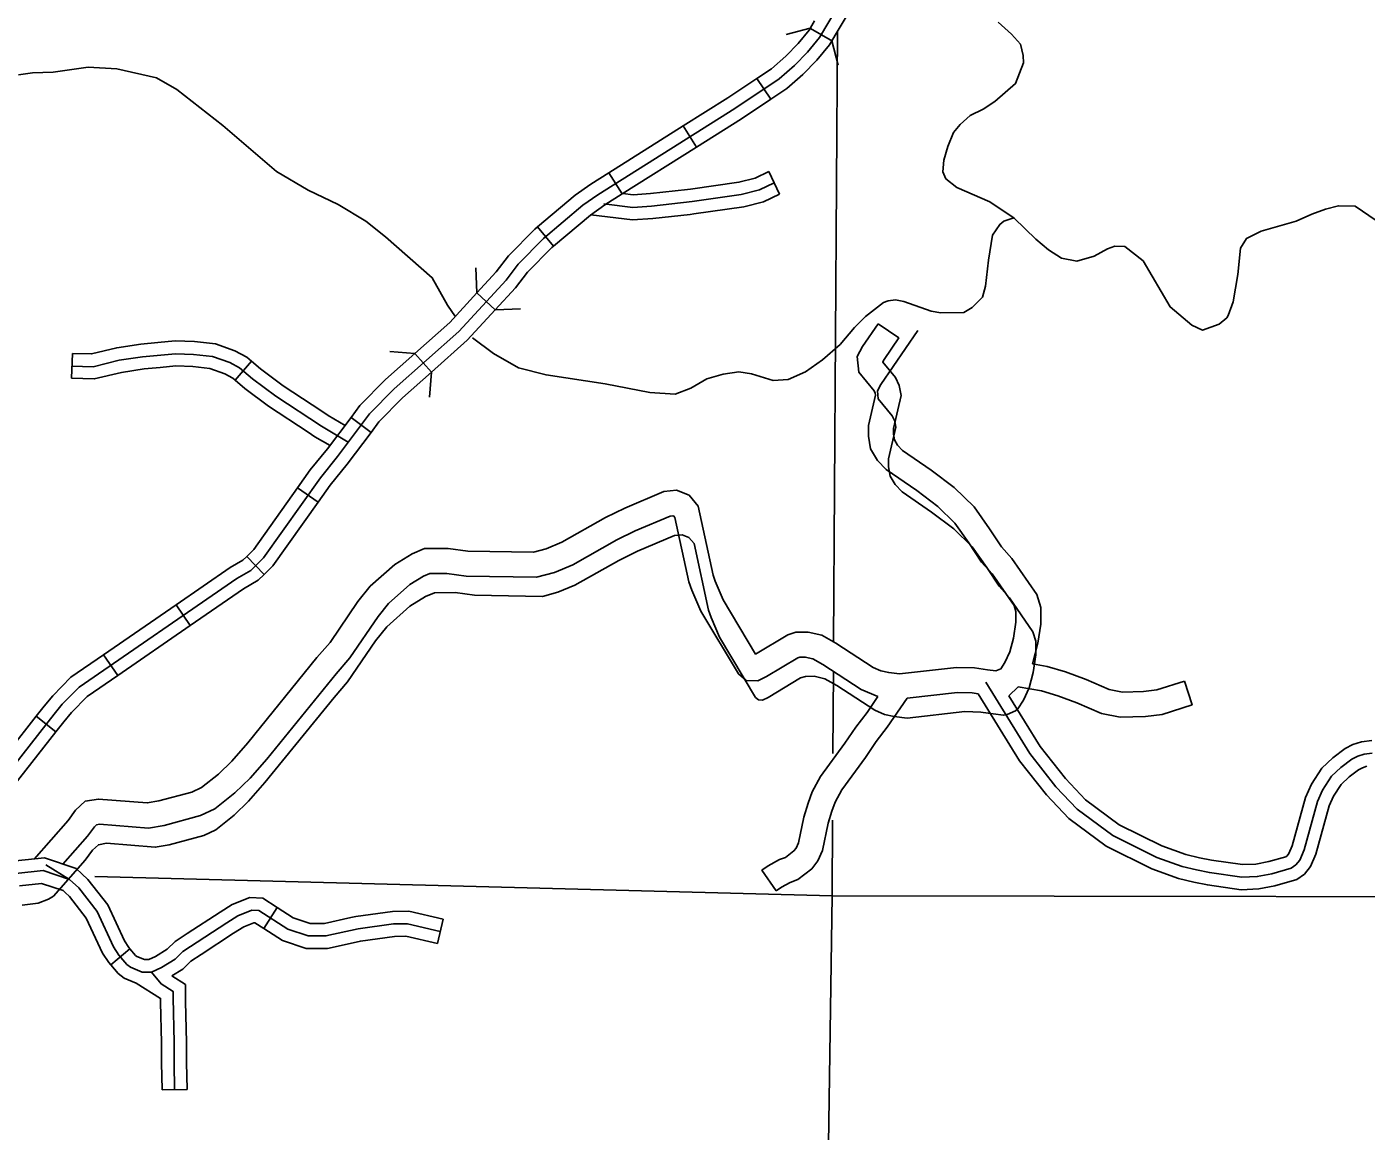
# Model space of a CAD drawing. Extents: x 1373862 to 1376999, y 1168398 to 1170455.
# Drawn here: x 1375884.1 to 1376044.7, y 1168974.9 to 1169107.4 of the extents above; entities that cross this region are included whole.
import ezdxf

# ---------------------------------------------------------------- set-up
doc = ezdxf.new("R2010")
doc.units = 0
for name, color, linetype in [('Level 32', 7, 'Continuous'), ('Level 35', 7, 'Continuous'), ('Level 38', 7, 'Continuous'), ('Level 45', 7, 'Continuous'), ('Level 46', 7, 'Continuous'), ('Level 5', 7, 'Continuous')]:
    doc.layers.add(name, color=color, linetype=linetype)

msp = doc.modelspace()

# ---------------------------------------------------------------- linework, layer by layer
at = {"layer": 'Level 32'}
for p, q in [((1375980.71, 1169105.7), (1375978.09, 1169107.24)), ((1375973.31, 1169098.74), (1375971.65, 1169101.24)), ((1375964.41, 1169093), (1375962.81, 1169095.53)), ((1375955.48, 1169087.36), (1375953.88, 1169089.9)), ((1375947.25, 1169081.1), (1375945.31, 1169083.4)), ((1375940.26, 1169073.45), (1375938.05, 1169075.48)), ((1375932.6, 1169065.99), (1375930.61, 1169068.23)), ((1375925.35, 1169058.75), (1375922.96, 1169060.55)), ((1375919, 1169050.38), (1375916.55, 1169052.11)), ((1375912.54, 1169041.7), (1375910.46, 1169043.86)), ((1375903.66, 1169035.58), (1375901.96, 1169038.05)), ((1375894.96, 1169029.59), (1375893.26, 1169032.06)), ((1375887.55, 1169022.83), (1375885.19, 1169024.68))]:
    msp.add_line(p, q, dxfattribs=at)
for points in [[(1375981.15, 1169106.61), (1375982.59, 1169109.04), (1375983.55, 1169111.26), (1375985.45, 1169116.52)], [(1375874.84, 1169009.01), (1375887.33, 1169024.93), (1375888.3, 1169026.12), (1375890.33, 1169028.18), (1375909.26, 1169041.23), (1375910.92, 1169042.19), (1375912.47, 1169043.68), (1375919.27, 1169053.31), (1375921.33, 1169055.85), (1375925.18, 1169060.97), (1375928.12, 1169063.98), (1375935.87, 1169070.85), (1375941.55, 1169077.03), (1375943.02, 1169078.94), (1375946.04, 1169082.01), (1375950.78, 1169086), (1375952.57, 1169087.27), (1375969, 1169097.64), (1375974.32, 1169101.18), (1375976.16, 1169102.78), (1375977.73, 1169104.4), (1375979.16, 1169106.13), (1375981.27, 1169109.71)], [(1375971.65, 1169101.24), (1375973.39, 1169102.4), (1375975.1, 1169103.89), (1375976.59, 1169105.42), (1375977.9, 1169107.01), (1375978.57, 1169108.14)], [(1375973.31, 1169098.74), (1375975.22, 1169100.01), (1375977.17, 1169101.71), (1375978.82, 1169103.41), (1375980.36, 1169105.28), (1375981.15, 1169106.61)], [(1375962.81, 1169095.53), (1375968.17, 1169098.92), (1375971.65, 1169101.24)], [(1375964.41, 1169093), (1375969.8, 1169096.4), (1375973.31, 1169098.74)], [(1375953.88, 1169089.9), (1375962.81, 1169095.53)], [(1375955.48, 1169087.36), (1375964.41, 1169093)], [(1375945.31, 1169083.4), (1375949.84, 1169087.2), (1375951.72, 1169088.54), (1375953.88, 1169089.9)], [(1375947.25, 1169081.1), (1375951.68, 1169084.83), (1375953.39, 1169086.05), (1375955.48, 1169087.36)], [(1375938.05, 1169075.48), (1375940.38, 1169078.01), (1375941.86, 1169079.95), (1375945, 1169083.13), (1375945.31, 1169083.4)], [(1375940.26, 1169073.45), (1375942.68, 1169076.08), (1375944.13, 1169077.97), (1375947.04, 1169080.93), (1375947.25, 1169081.1)], [(1375930.61, 1169068.23), (1375934.79, 1169071.94), (1375938.05, 1169075.48)], [(1375932.6, 1169065.99), (1375936.9, 1169069.8), (1375940.26, 1169073.45)], [(1375922.96, 1169060.55), (1375924.02, 1169061.97), (1375927.07, 1169065.09), (1375930.61, 1169068.23)], [(1375925.35, 1169058.75), (1375926.3, 1169060.01), (1375929.14, 1169062.91), (1375932.6, 1169065.99)], [(1375916.55, 1169052.11), (1375918.05, 1169054.24), (1375920.13, 1169056.79), (1375922.96, 1169060.55)], [(1375919, 1169050.38), (1375920.44, 1169052.42), (1375922.49, 1169054.95), (1375925.35, 1169058.75)], [(1375910.46, 1169043.86), (1375911.3, 1169044.68), (1375916.55, 1169052.11)], [(1375912.54, 1169041.7), (1375913.59, 1169042.72), (1375919, 1169050.38)], [(1375901.96, 1169038.05), (1375908.44, 1169042.52), (1375909.99, 1169043.42), (1375910.46, 1169043.86)], [(1375903.66, 1169035.58), (1375910.05, 1169039.99), (1375911.81, 1169041), (1375912.54, 1169041.7)], [(1375893.26, 1169032.06), (1375901.96, 1169038.05)], [(1375894.96, 1169029.59), (1375903.66, 1169035.58)], [(1375885.19, 1169024.68), (1375886.13, 1169025.89), (1375887.16, 1169027.14), (1375889.34, 1169029.36), (1375893.26, 1169032.06)], [(1375887.55, 1169022.83), (1375888.48, 1169024.01), (1375889.4, 1169025.14), (1375891.28, 1169027.05), (1375894.96, 1169029.59)], [(1375878.67, 1169016.37), (1375885.19, 1169024.68)], [(1375881.04, 1169014.52), (1375887.55, 1169022.83)]]:
    msp.add_lwpolyline(points, dxfattribs=at)
at = {"layer": 'Level 35'}
for points in [[(1376000.59, 1169107.98), (1376002.21, 1169106.53), (1376003.26, 1169105.33), (1376003.61, 1169103.99), (1376003.63, 1169103.09), (1376002.67, 1169100.62), (1376000.2, 1169098.48), (1375998.81, 1169097.56), (1375997.25, 1169096.77), (1375996.02, 1169095.72), (1375995.24, 1169094.75), (1375994.57, 1169093.06), (1375994.08, 1169091.44), (1375993.97, 1169090.01), (1375994.32, 1169089.19), (1375995.65, 1169088.12), (1375999.59, 1169086.43), (1376002.53, 1169084.45), (1376005.13, 1169081.94), (1376006.64, 1169080.65), (1376008.21, 1169079.66), (1376010.03, 1169079.3), (1376012.09, 1169079.91), (1376013.69, 1169080.77), (1376014.57, 1169081.11), (1376015.77, 1169081.04), (1376018, 1169079.32), (1376021.21, 1169073.81), (1376023.83, 1169071.61), (1376025.09, 1169071.03), (1376027.09, 1169071.75), (1376028.01, 1169072.48), (1376028.17, 1169072.78), (1376028.78, 1169074.41), (1376029.33, 1169077.7), (1376029.67, 1169080.85), (1376030.4, 1169082.02), (1376032.14, 1169082.91), (1376036.36, 1169084.11), (1376038.21, 1169084.92), (1376039.85, 1169085.52), (1376041.41, 1169085.95), (1376043.41, 1169085.88), (1376045.93, 1169084.16)], [(1375883.05, 1169101.67), (1375884.75, 1169101.92), (1375887.23, 1169101.98), (1375891.43, 1169102.59), (1375894.84, 1169102.4), (1375899.61, 1169101.29), (1375902.05, 1169099.91), (1375907.59, 1169095.58), (1375914.02, 1169090.04), (1375917.8, 1169087.83), (1375921.42, 1169086.09), (1375924.72, 1169084.09), (1375927.09, 1169082.21), (1375932.7, 1169077.3), (1375934.53, 1169074), (1375935.49, 1169072.63)], [(1375937.53, 1169070.09), (1375940.03, 1169068.22), (1375943.05, 1169066.5), (1375946.36, 1169065.64), (1375953.44, 1169064.59), (1375958.79, 1169063.55), (1375961.84, 1169063.34), (1375963.72, 1169064.07), (1375965.65, 1169065.17), (1375967.59, 1169065.72), (1375969.47, 1169066), (1375971.01, 1169065.77), (1375973.58, 1169064.99), (1375975.39, 1169065.08), (1375977.48, 1169066.02), (1375979.53, 1169067.44), (1375981.62, 1169069.28), (1375983.37, 1169071.34), (1375984.68, 1169072.65), (1375986.82, 1169074.35), (1375987.39, 1169074.55), (1375988.26, 1169074.66), (1375989.28, 1169074.47), (1375992.55, 1169073.31), (1375993.71, 1169073.1), (1375996.46, 1169073.14), (1375997.48, 1169073.73), (1375998.71, 1169074.98), (1375999.08, 1169076.29), (1375999.42, 1169079.43), (1375999.92, 1169082.42), (1376000.79, 1169083.71), (1376001.29, 1169084.08), (1376002.46, 1169084.5)]]:
    msp.add_lwpolyline(points, dxfattribs=at)
at = {"layer": 'Level 38'}
for points in [[(1375975.15, 1169106.51), (1375978.05, 1169107.26)], [(1375980.64, 1169105.74), (1375981.39, 1169102.84)], [(1375938.06, 1169075.49), (1375937.93, 1169078.48)], [(1375943.27, 1169073.59), (1375940.27, 1169073.46)], [(1375927.62, 1169068.44), (1375930.62, 1169068.23)], [(1375932.59, 1169065.97), (1375932.38, 1169062.97)]]:
    msp.add_lwpolyline(points, dxfattribs=at)
at = {"layer": 'Level 45'}
for p, q in [((1375973.07, 1169090.04), (1375974.36, 1169087.34)), ((1375889.43, 1169065.24), (1375889.52, 1169068.23)), ((1375909.07, 1169065.01), (1375911, 1169067.3)), ((1375914.1, 1169001.72), (1375912.49, 1168999.19)), ((1375934, 1169000.32), (1375933.32, 1168997.4)), ((1375896.43, 1168996.78), (1375894.14, 1168994.83)), ((1375903.28, 1168979.88), (1375900.28, 1168979.83))]:
    msp.add_line(p, q, dxfattribs=at)
for points in [[(1375973.07, 1169090.04), (1375971.43, 1169089.26), (1375969.48, 1169088.77), (1375963.7, 1169087.93), (1375963.31, 1169087.89)], [(1375973.72, 1169088.69), (1375971.94, 1169087.84), (1375969.77, 1169087.3), (1375963.89, 1169086.45), (1375959.01, 1169085.9), (1375956.77, 1169085.75), (1375953.29, 1169086.17)], [(1375963.31, 1169087.89), (1375958.88, 1169087.4), (1375956.81, 1169087.26), (1375955.55, 1169087.41)], [(1375974.36, 1169087.34), (1375972.45, 1169086.42), (1375970.06, 1169085.82), (1375964.08, 1169084.96), (1375963.65, 1169084.91)], [(1375963.65, 1169084.91), (1375959.15, 1169084.41), (1375956.73, 1169084.24), (1375951.71, 1169084.86)], [(1376000.01, 1169024.97), (1376001.25, 1169024.8), (1376001.67, 1169024.88), (1376002.69, 1169025.33), (1376002.97, 1169025.59), (1376003.62, 1169026.62), (1376004.31, 1169028.09), (1376004.8, 1169029.94), (1376005.12, 1169032.06), (1376005.13, 1169033.69), (1376004.76, 1169034.83), (1376001.97, 1169038.89), (1376000.7, 1169040.29), (1375999.24, 1169042.54), (1375997.46, 1169045.03), (1375995.26, 1169047.18), (1375992.6, 1169049.18), (1375989.06, 1169051.62), (1375988.23, 1169052.49), (1375987.62, 1169053.51), (1375987.43, 1169054.61), (1375987.45, 1169055.57), (1375988.32, 1169059.39), (1375988.18, 1169060.11), (1375987.89, 1169060.73), (1375986.21, 1169062.76), (1375986.13, 1169063.74), (1375986.52, 1169064.48), (1375990.94, 1169070.97)], [(1375889.52, 1169068.23), (1375891.83, 1169068.17), (1375894.84, 1169068.9), (1375897.75, 1169069.34), (1375899.76, 1169069.53)], [(1375899.76, 1169069.53), (1375901.84, 1169069.72), (1375904.17, 1169069.64), (1375906.7, 1169069.37), (1375909.02, 1169068.52), (1375910.45, 1169067.77), (1375911, 1169067.3)], [(1375889.47, 1169066.71), (1375892, 1169066.63), (1375895.14, 1169067.4), (1375897.94, 1169067.82), (1375901.88, 1169068.19), (1375904.07, 1169068.11), (1375906.35, 1169067.87), (1375908.4, 1169067.12), (1375909.59, 1169066.5), (1375911.14, 1169065.19), (1375913.92, 1169063.09), (1375919.41, 1169059.48), (1375922.6, 1169057.59)], [(1375911, 1169067.3), (1375912.09, 1169066.38), (1375914.8, 1169064.34), (1375919.45, 1169061.28)], [(1375889.43, 1169065.24), (1375892.15, 1169065.16), (1375895.42, 1169065.95), (1375898.12, 1169066.36), (1375900.04, 1169066.54)], [(1375900.04, 1169066.54), (1375901.92, 1169066.72), (1375903.96, 1169066.64), (1375906.02, 1169066.43), (1375907.8, 1169065.77), (1375908.76, 1169065.27), (1375909.07, 1169065.01)], [(1375909.07, 1169065.01), (1375910.22, 1169064.03), (1375913.07, 1169061.88), (1375917.8, 1169058.78)], [(1375919.45, 1169061.28), (1375920.22, 1169060.78), (1375922.23, 1169059.58)], [(1375917.8, 1169058.78), (1375918.63, 1169058.23), (1375920.43, 1169057.16)], [(1375883.48, 1169002), (1375885.4, 1169002.23), (1375886.64, 1169002.72), (1375887.24, 1169003.07), (1375891.07, 1169007.4), (1375891.95, 1169008.61), (1375892.64, 1169009.26), (1375893.62, 1169009.43), (1375899.47, 1169008.95), (1375901.14, 1169009.25), (1375905.29, 1169010.36), (1375906.73, 1169011.05), (1375908.94, 1169012.79), (1375910.65, 1169014.47), (1375912.62, 1169016.71), (1375920.92, 1169026.95), (1375922.53, 1169028.81), (1375925.9, 1169033.74), (1375927.24, 1169035.43), (1375930.01, 1169037.88), (1375931.87, 1169039.04), (1375932.98, 1169039.51), (1375935.43, 1169039.53), (1375937.77, 1169039.2), (1375945.93, 1169039.06), (1375947.77, 1169039.56), (1375949.82, 1169040.42), (1375955.07, 1169043.38), (1375957.34, 1169044.48), (1375961.76, 1169046.38), (1375962.7, 1169046.47), (1375963.5, 1169046.15), (1375964.11, 1169045.42), (1375965.85, 1169037.41), (1375966.15, 1169036.53), (1375967.15, 1169034.16), (1375971.49, 1169026.94), (1375971.83, 1169026.64), (1375972.33, 1169026.62), (1375972.99, 1169026.95), (1375976.86, 1169029.28), (1375977.46, 1169029.47), (1375978.52, 1169029.48), (1375979.79, 1169029.18), (1375981.23, 1169028.37), (1375985.78, 1169025.4), (1375986.97, 1169024.91), (1375988.11, 1169024.64), (1375989.67, 1169024.45), (1375996.58, 1169025.25), (1375998.52, 1169025.18), (1376000.01, 1169024.97)], [(1375999.1, 1169028.78), (1376004.39, 1169020.2), (1376007.52, 1169016.22), (1376010.09, 1169013.53), (1376014.33, 1169010.38), (1376019.62, 1169007.73), (1376022.67, 1169006.65), (1376024.4, 1169006.23), (1376025.94, 1169005.92), (1376029.81, 1169005.36), (1376031.68, 1169005.44), (1376033.42, 1169005.77), (1376035.75, 1169006.45), (1376036.29, 1169006.84), (1376036.77, 1169007.42), (1376037.3, 1169008.63), (1376038.9, 1169014.43), (1376039.49, 1169015.8), (1376040.58, 1169017.47), (1376041.72, 1169018.54), (1376043.01, 1169019.53), (1376043.73, 1169019.9), (1376044.51, 1169020.15), (1376045.47, 1169020.27)], [(1375890.67, 1169005.75), (1375889.97, 1169006.39), (1375886.16, 1169007.67), (1375882.69, 1169007.31), (1375880.86, 1169007.42), (1375879.66, 1169007.57)], [(1375933.66, 1168998.86), (1375929.71, 1168999.77), (1375928.05, 1168999.76), (1375923.8, 1168999.16), (1375919.94, 1168998.31), (1375917.82, 1168998.32), (1375915.37, 1168999.14), (1375911.89, 1169001.36), (1375911.05, 1169001.41), (1375909.39, 1169000.74), (1375908.06, 1168999.9), (1375902.79, 1168996.46), (1375901.84, 1168995.53), (1375900.22, 1168994.53), (1375899.03, 1168993.96), (1375897.88, 1168993.97), (1375896.5, 1168994.55), (1375896.05, 1168994.9), (1375895.1, 1168996.02), (1375894.46, 1168996.99), (1375892.48, 1169001.25), (1375890.28, 1169004.08), (1375889.19, 1169005.07), (1375886, 1169006.15), (1375882.72, 1169005.8)], [(1375886.32, 1169006.86), (1375889.19, 1169005.07), (1375890.28, 1169004.08), (1375892.48, 1169001.25), (1375894.46, 1168996.99), (1375895.1, 1168996.02), (1375896.05, 1168994.9), (1375896.5, 1168994.55), (1375897.88, 1168993.97), (1375899.03, 1168993.96), (1375900.22, 1168994.53), (1375901.84, 1168995.53), (1375902.79, 1168996.46), (1375908.06, 1168999.9), (1375909.39, 1169000.74), (1375911.05, 1169001.41), (1375911.89, 1169001.36), (1375915.37, 1168999.14), (1375917.82, 1168998.32), (1375919.94, 1168998.31), (1375923.8, 1168999.16), (1375928.05, 1168999.76), (1375929.71, 1168999.77), (1375933.66, 1168998.86)], [(1375896.43, 1168996.78), (1375896.31, 1168996.92), (1375895.77, 1168997.73), (1375893.77, 1169002.03), (1375891.38, 1169005.1), (1375890.67, 1169005.75)], [(1375888.65, 1169003.53), (1375888.41, 1169003.75), (1375885.83, 1169004.62), (1375883.18, 1169004.34)], [(1375894.14, 1168994.83), (1375893.9, 1168995.11), (1375893.14, 1168996.26), (1375891.19, 1169000.46), (1375889.17, 1169003.05), (1375888.65, 1169003.53)], [(1375914.1, 1169001.72), (1375912.37, 1169002.83), (1375910.8, 1169002.93), (1375908.71, 1169002.08), (1375907.25, 1169001.17), (1375903.31, 1168998.59)], [(1375922.94, 1169000.51), (1375919.78, 1168999.81), (1375918.07, 1168999.81), (1375916.02, 1169000.5), (1375914.1, 1169001.72)], [(1375934, 1169000.32), (1375929.87, 1169001.27), (1375927.94, 1169001.26), (1375923.54, 1169000.64), (1375922.94, 1169000.51)], [(1375912.49, 1168999.19), (1375911.41, 1168999.88), (1375911.3, 1168999.89), (1375910.08, 1168999.39), (1375908.86, 1168998.64), (1375904.96, 1168996.08)], [(1375903.31, 1168998.59), (1375901.85, 1168997.63), (1375900.91, 1168996.72), (1375899.51, 1168995.85), (1375898.69, 1168995.47), (1375898.19, 1168995.47), (1375897.27, 1168995.85), (1375897.1, 1168995.98), (1375896.43, 1168996.78)], [(1375923.58, 1168997.58), (1375920.11, 1168996.81), (1375917.57, 1168996.82), (1375914.72, 1168997.77), (1375912.49, 1168999.19)], [(1375933.32, 1168997.4), (1375929.54, 1168998.27), (1375928.16, 1168998.26), (1375924.07, 1168997.69), (1375923.58, 1168997.58)], [(1375904.96, 1168996.08), (1375903.74, 1168995.28), (1375902.77, 1168994.34), (1375901.44, 1168993.52)], [(1375897.19, 1168992.64), (1375895.73, 1168993.24), (1375895, 1168993.82), (1375894.14, 1168994.83)], [(1375901.78, 1168979.85), (1375901.72, 1168983.1), (1375901.72, 1168985.51), (1375901.6, 1168990.87), (1375901.6, 1168991.65), (1375900.16, 1168992.55), (1375899.03, 1168993.96)], [(1375903.11, 1168990.45), (1375903.1, 1168990.88), (1375903.1, 1168992.48), (1375901.44, 1168993.52)], [(1375900.11, 1168990.38), (1375900.1, 1168990.82), (1375897.19, 1168992.64)], [(1375900.28, 1168979.83), (1375900.22, 1168983.09), (1375900.22, 1168985.49), (1375900.11, 1168990.38)], [(1375903.28, 1168979.88), (1375903.22, 1168983.12), (1375903.22, 1168985.53), (1375903.11, 1168990.45)]]:
    msp.add_lwpolyline(points, dxfattribs=at)
at = {"layer": 'Level 46'}
for points in [[(1375999.3, 1169030.26), (1376000.3, 1169030.12), (1376000.31, 1169030.13), (1376000.92, 1169030.39), (1376001.4, 1169031.15), (1376001.99, 1169032.41), (1376002.42, 1169034.05), (1376002.72, 1169035.99), (1376002.72, 1169037.26), (1376002.5, 1169037.96), (1375999.89, 1169041.76), (1375998.6, 1169043.17), (1375997.09, 1169045.5), (1375995.41, 1169047.85), (1375993.37, 1169049.84), (1375990.82, 1169051.77), (1375987.17, 1169054.28), (1375986.12, 1169055.39), (1375985.29, 1169056.79), (1375985.03, 1169058.3), (1375985.04, 1169059.56), (1375985.88, 1169063.21), (1375985.84, 1169063.44), (1375985.71, 1169063.73), (1375983.86, 1169065.97), (1375983.69, 1169067.85), (1375984.33, 1169069.06), (1375986.18, 1169071.77)], [(1376004.71, 1169030.96), (1376005.36, 1169033.44), (1376005.72, 1169035.75), (1376005.73, 1169037.72), (1376005.22, 1169039.3), (1376002.24, 1169043.63), (1376000.98, 1169045.01), (1375999.57, 1169047.19), (1375997.7, 1169049.81), (1375995.33, 1169052.12), (1375992.57, 1169054.2), (1375989.13, 1169056.57), (1375988.53, 1169057.21), (1375988.15, 1169057.84), (1375988.03, 1169058.53), (1375988.04, 1169059.2), (1375988.95, 1169063.17), (1375988.71, 1169064.38), (1375988.27, 1169065.34), (1375986.76, 1169067.16), (1375986.76, 1169067.23), (1375986.9, 1169067.51), (1375988.66, 1169070.08), (1375986.18, 1169071.77)], [(1375884.92, 1169007.54), (1375889, 1169012.15), (1375889.91, 1169013.42), (1375891.04, 1169014.47), (1375892.65, 1169014.74), (1375898.5, 1169014.27), (1375899.9, 1169014.51), (1375903.86, 1169015.58), (1375905.03, 1169016.14), (1375907.04, 1169017.72), (1375908.66, 1169019.3), (1375910.57, 1169021.48), (1375918.86, 1169031.72), (1375920.43, 1169033.53), (1375923.78, 1169038.44), (1375925.25, 1169040.28), (1375928.21, 1169042.89), (1375930.27, 1169044.18), (1375931.77, 1169044.81), (1375934.62, 1169044.83), (1375936.98, 1169044.5), (1375944.83, 1169044.37), (1375946.37, 1169044.79), (1375948.26, 1169045.57), (1375953.47, 1169048.52), (1375955.82, 1169049.65), (1375960.48, 1169051.66), (1375962.01, 1169051.8), (1375963.51, 1169051.21), (1375964.59, 1169049.89), (1375966.39, 1169041.63), (1375966.65, 1169040.88), (1375967.59, 1169038.64), (1375971.49, 1169032.14), (1375975.34, 1169034.47), (1375976.32, 1169034.77), (1375977.78, 1169034.78), (1375979.43, 1169034.4), (1375981.11, 1169033.46), (1375985.58, 1169030.54), (1375986.53, 1169030.15), (1375987.47, 1169029.92), (1375988.77, 1169029.77), (1375995.61, 1169030.55), (1375997.75, 1169030.48), (1375999.31, 1169030.26)], [(1375888.38, 1169006.92), (1375891.34, 1169010.27), (1375892.17, 1169011.42), (1375892.43, 1169011.66), (1375892.78, 1169011.72), (1375898.64, 1169011.25), (1375900.55, 1169011.58), (1375904.91, 1169012.75), (1375906.62, 1169013.58), (1375909.03, 1169015.47), (1375910.84, 1169017.24), (1375912.86, 1169019.54), (1375921.16, 1169029.79), (1375922.81, 1169031.69), (1375926.2, 1169036.65), (1375927.43, 1169038.2), (1375930.01, 1169040.48), (1375931.65, 1169041.5), (1375932.39, 1169041.81), (1375934.43, 1169041.83), (1375936.75, 1169041.51), (1375945.21, 1169041.37), (1375947.35, 1169041.94), (1375949.58, 1169042.87), (1375954.86, 1169045.86), (1375957.06, 1169046.92), (1375961.23, 1169048.71), (1375961.58, 1169048.74), (1375961.69, 1169048.7), (1375961.81, 1169048.55), (1375963.5, 1169040.81), (1375963.85, 1169039.8), (1375964.91, 1169037.28), (1375969.42, 1169029.76), (1375970.35, 1169028.96), (1375971.76, 1169028.92), (1375972.81, 1169029.44), (1375976.57, 1169031.71), (1375976.79, 1169031.77), (1375977.45, 1169031.78), (1375978.34, 1169031.57), (1375979.55, 1169030.89), (1375984.17, 1169027.88), (1375986.16, 1169027.05)], [(1376004.71, 1169030.96), (1376006.49, 1169030.64), (1376008.68, 1169030), (1376011.13, 1169029.1), (1376013.91, 1169027.91), (1376015.51, 1169027.57), (1376018.02, 1169027.64), (1376019.61, 1169027.85), (1376022.94, 1169028.91)], [(1376001.86, 1169027.15), (1376003, 1169028.22)], [(1376003, 1169028.22), (1376005.79, 1169027.72), (1376007.74, 1169027.15), (1376010.02, 1169026.31), (1376012.99, 1169025.03), (1376015.24, 1169024.56), (1376018.26, 1169024.65), (1376020.27, 1169024.91), (1376023.85, 1169026.06), (1376022.94, 1169028.91)], [(1375986.16, 1169027.05), (1375984.86, 1169025.15), (1375983.5, 1169023.39), (1375982.21, 1169021.44), (1375979.29, 1169017.46), (1375978.28, 1169015.62), (1375977.78, 1169014.23), (1375977.28, 1169012.58), (1375976.63, 1169009.49), (1375976.36, 1169008.86), (1375976.09, 1169008.52), (1375975.07, 1169007.74), (1375974.36, 1169007.47), (1375973, 1169006.71), (1375972.24, 1169006.19), (1375973.95, 1169003.72)], [(1375989.66, 1169026.85), (1375987.29, 1169023.38), (1375985.94, 1169021.64), (1375984.67, 1169019.72), (1375981.83, 1169015.84), (1375981.02, 1169014.38), (1375980.62, 1169013.28), (1375980.18, 1169011.84), (1375979.51, 1169008.58), (1375978.96, 1169007.32), (1375978.23, 1169006.37), (1375976.54, 1169005.09), (1375975.62, 1169004.74), (1375974.59, 1169004.16), (1375973.95, 1169003.72)], [(1375989.66, 1169026.85), (1375995.73, 1169027.55), (1375997.49, 1169027.49), (1375998.19, 1169027.39)], [(1375998.19, 1169027.39), (1376003.16, 1169019.34), (1376006.39, 1169015.23), (1376009.09, 1169012.4), (1376013.55, 1169009.09), (1376019.03, 1169006.35), (1376022.24, 1169005.21), (1376024.07, 1169004.76), (1376025.69, 1169004.44), (1376029.74, 1169003.86), (1376031.85, 1169003.95), (1376033.77, 1169004.31), (1376036.42, 1169005.08), (1376037.33, 1169005.73), (1376038.06, 1169006.63), (1376038.72, 1169008.12), (1376040.32, 1169013.93), (1376040.82, 1169015.09), (1376041.74, 1169016.5), (1376042.69, 1169017.4), (1376043.81, 1169018.26), (1376044.3, 1169018.51), (1376044.84, 1169018.68)], [(1376001.86, 1169027.15), (1376005.62, 1169021.06), (1376008.66, 1169017.2), (1376011.08, 1169014.66), (1376015.12, 1169011.66), (1376020.21, 1169009.11), (1376023.11, 1169008.09), (1376024.73, 1169007.69), (1376026.2, 1169007.4), (1376029.89, 1169006.87), (1376031.5, 1169006.93), (1376033.06, 1169007.23), (1376035.09, 1169007.82), (1376035.26, 1169007.94), (1376035.48, 1169008.21), (1376035.88, 1169009.13), (1376037.48, 1169014.93), (1376038.17, 1169016.51), (1376039.42, 1169018.44), (1376040.74, 1169019.68), (1376042.21, 1169020.81), (1376043.16, 1169021.29), (1376044.18, 1169021.62), (1376045.44, 1169021.78)]]:
    msp.add_lwpolyline(points, dxfattribs=at)
at = {"layer": 'Level 5'}
for points in [[(1375980.85, 1169033.63), (1375981.32, 1169106.9)], [(1375980.77, 1169020.23), (1375980.83, 1169030.06)], [(1375979.52, 1168924.46), (1375980.66, 1169003.12), (1375980.72, 1169012.19)], [(1376182.76, 1169003.95), (1376087.19, 1169002.98), (1375980.66, 1169003.12), (1375892.23, 1169005.46)]]:
    msp.add_lwpolyline(points, dxfattribs=at)

doc.saveas('drawing.dxf')
